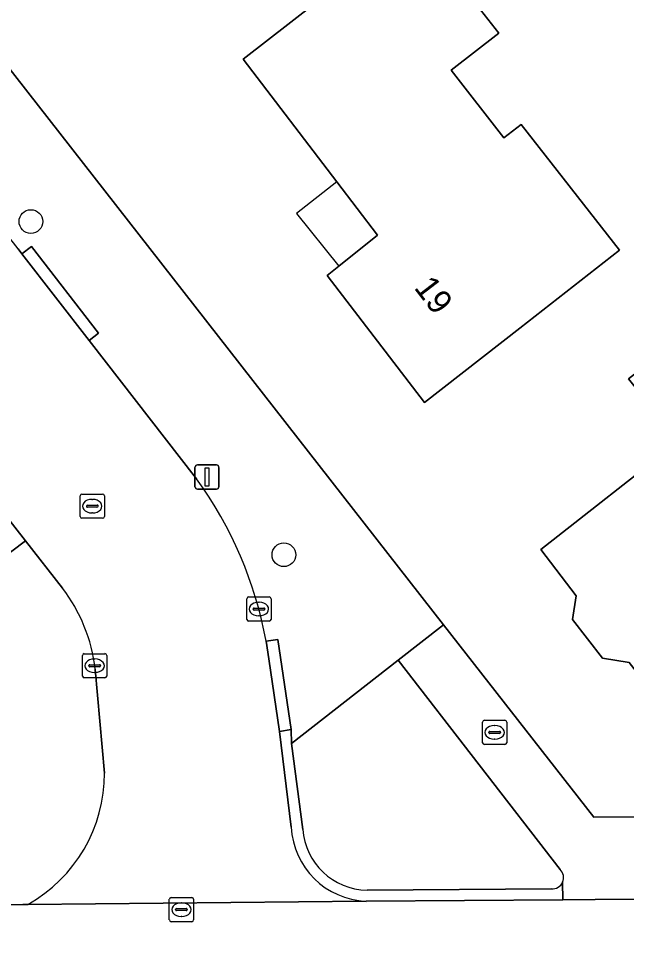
# Model space of a CAD drawing. Extents: x 157320 to 158835, y 386650 to 388491.
# Drawn here: x 158382.61 to 158407.72, y 387599.15 to 387637.46 of the extents above; entities that cross this region are included whole.
import ezdxf

# ---------------------------------------------------------------- set-up
doc = ezdxf.new("R2010")
doc.units = 0
for name, color, linetype in [('IMGEO_Boom', 7, 'Continuous'), ('IMGEO_Brandkraan', 7, 'Continuous'), ('IMGEO_Erf', 7, 'Continuous'), ('IMGEO_Groenvoorziening', 7, 'Continuous'), ('IMGEO_Kolk', 7, 'Continuous'), ('IMGEO_Lichtmast', 7, 'Continuous'), ('IMGEO_Pand', 7, 'Continuous'), ('IMGEO_Pand_nummerreeks', 7, 'Continuous'), ('IMGEO_Pand_overbouw', 7, 'Continuous'), ('IMGEO_Rijbaan_lokaal_gesloten', 7, 'Continuous'), ('IMGEO_Rijbaan_lokaal_open', 7, 'Continuous'), ('IMGEO_Rioolput', 7, 'Continuous'), ('IMGEO_Voetpad_open', 7, 'Continuous')]:
    doc.layers.add(name, color=color, linetype=linetype)

msp = doc.modelspace()

# ---------------------------------------------------------------- linework, layer by layer
at = {"layer": 'IMGEO_Boom'}
for centre in [(158383.119, 387629.071), (158393.568, 387615.297)]:
    msp.add_circle(centre, 0.489, dxfattribs=at)
at = {"layer": 'IMGEO_Brandkraan'}
for p, q in [((158401.772, 387607.527), (158401.772, 387608.379)), ((158401.847, 387608.453), (158402.699, 387608.453)), ((158402.26, 387608.233), (158402.285, 387608.233)), ((158402.773, 387608.379), (158402.773, 387607.527)), ((158402.031, 387607.947), (158402.031, 387607.959)), ((158402.469, 387607.91), (158402.071, 387607.91)), ((158402.074, 387607.996), (158402.472, 387607.996)), ((158402.515, 387607.959), (158402.515, 387607.947)), ((158402.699, 387607.453), (158401.847, 387607.453)), ((158402.283, 387607.673), (158402.258, 387607.673))]:
    msp.add_line(p, q, dxfattribs=at)
for points in [[(158401.772, 387607.527), (158401.772, 387608.379)], [(158401.847, 387608.453), (158402.699, 387608.453)], [(158402.773, 387608.379), (158402.773, 387607.527)], [(158402.699, 387607.453), (158401.847, 387607.453)]]:
    msp.add_lwpolyline(points, dxfattribs=at)
for centre, radius, start, end in [((158401.849, 387608.377), 0.0765, 91.552, 178.448), ((158401.849, 387608.377), 0.0765, 91.552, 178.448), ((158402.697, 387608.377), 0.0765, 1.552, 88.448), ((158402.697, 387608.377), 0.0765, 1.552, 88.448), ((158402.071, 387607.956), 0.0403, 85.8775, 175.7526), ((158402.068, 387607.946), 0.0366, 178.938, 274.7102), ((158402.472, 387607.953), 0.043, 264.8664, 352.4533), ((158402.476, 387607.958), 0.0386, 1.7309, 96.639), ((158401.849, 387607.529), 0.0765, 181.552, 268.448), ((158401.849, 387607.529), 0.0765, 181.552, 268.448), ((158402.697, 387607.529), 0.0765, 271.552, 358.448), ((158402.697, 387607.529), 0.0765, 271.552, 358.448)]:
    msp.add_arc(centre, radius, start, end, dxfattribs=at)
for centre, major_axis, ratio, start_param, end_param in [((158402.259, 387607.953), (-0.387, 0.002), 0.722429, 4.712389, 7.853982), ((158402.284, 387607.953), (-0.39, 0.002), 0.717154, 1.570796, 4.712389)]:
    msp.add_ellipse(centre, major_axis=major_axis, ratio=ratio, start_param=start_param, end_param=end_param, dxfattribs=at)
at = {"layer": 'IMGEO_Erf'}
msp.add_lwpolyline([(158410.914, 387687.808), (158393.458, 387686.522), (158347.37, 387683.007), (158347.562, 387679.856), (158400.164, 387612.4), (158406.364, 387604.45), (158433.352, 387604.648), (158433.346, 387604.526), (158460.027, 387604.748), (158459.89, 387624.979)], dxfattribs=at)
for points in [[(158407.428, 387627.888), (158403.314, 387624.671), (158399.375, 387621.591), (158395.351, 387626.837), (158395.843, 387627.231), (158397.436, 387628.507), (158395.757, 387630.709), (158391.883, 387635.789), (158395.827, 387638.864), (158398.969, 387641.313), (158402.444, 387636.864), (158400.476, 387635.326), (158402.659, 387632.531), (158403.368, 387633.085)], [(158414.14, 387627.494), (158417.832, 387622.75), (158414.59, 387620.228), (158417.974, 387615.879), (158414.953, 387613.524), (158414.81, 387612.513), (158413.248, 387611.295), (158412.228, 387611.4), (158409.223, 387609.052), (158407.827, 387610.839), (158406.726, 387611.029), (158405.491, 387612.624), (158405.634, 387613.603), (158404.183, 387615.521), (158409.863, 387619.983), (158407.807, 387622.566)]]:
    msp.add_lwpolyline(points, close=True, dxfattribs=at)
at = {"layer": 'IMGEO_Groenvoorziening'}
for points in [[(158384.42, 387613.922), (158382.901, 387615.87), (158381.748, 387615.025), (158380.518, 387616.6), (158378.917, 387615.412), (158376.563, 387606.715), (158361.695, 387606.767), (158361.687, 387604.479), (158353.054, 387604.14), (158352.956, 387606.75), (158344.613, 387606.318)], [(158398.284, 387610.934), (158393.888, 387607.493), (158394.346, 387603.946)], [(158404.975, 387602.287), (158398.284, 387610.934)], [(158386.16, 387606.27), (158385.769, 387610.57)], [(158397.002, 387601.428), (158404.621, 387601.487)], [(158353.52, 387600.69), (158382.782, 387600.843), (158382.989, 387600.845)]]:
    msp.add_lwpolyline(points, dxfattribs=at)
for centre, radius, start, end in [((158379.063, 387609.818), 6.748, 6.3939, 37.4504), ((158379.962, 387606.254), 6.198, 299.2357, 0.1504), ((158397.057, 387604.146), 2.719, 184.2211, 268.8345), ((158404.654, 387601.949), 0.466, 336.3418, 46.4879), ((158404.658, 387601.947), 0.462, 265.416, 336.3281)]:
    msp.add_arc(centre, radius, start, end, dxfattribs=at)
at = {"layer": 'IMGEO_Kolk'}
for p, q in [((158392.111, 387613.552), (158392.963, 387613.552)), ((158392.036, 387612.626), (158392.036, 387613.478)), ((158392.524, 387613.332), (158392.549, 387613.332)), ((158393.037, 387613.478), (158393.037, 387612.626)), ((158392.295, 387613.046), (158392.295, 387613.058)), ((158392.733, 387613.009), (158392.335, 387613.009)), ((158392.338, 387613.095), (158392.736, 387613.095)), ((158392.547, 387612.772), (158392.522, 387612.772)), ((158392.779, 387613.058), (158392.779, 387613.046)), ((158392.963, 387612.552), (158392.111, 387612.552)), ((158385.325, 387611.208), (158386.177, 387611.208)), ((158385.25, 387610.282), (158385.25, 387611.134)), ((158385.738, 387610.988), (158385.763, 387610.988)), ((158386.251, 387611.134), (158386.251, 387610.282)), ((158385.509, 387610.702), (158385.509, 387610.714)), ((158385.947, 387610.665), (158385.549, 387610.665)), ((158385.552, 387610.751), (158385.95, 387610.751)), ((158385.993, 387610.714), (158385.993, 387610.702)), ((158386.177, 387610.208), (158385.325, 387610.208)), ((158385.761, 387610.428), (158385.736, 387610.428)), ((158388.836, 387600.203), (158388.836, 387601.055)), ((158388.911, 387601.129), (158389.763, 387601.129)), ((158389.324, 387600.909), (158389.349, 387600.909)), ((158389.837, 387601.055), (158389.837, 387600.203)), ((158389.095, 387600.623), (158389.095, 387600.635)), ((158389.533, 387600.586), (158389.135, 387600.586)), ((158389.138, 387600.672), (158389.536, 387600.672)), ((158389.579, 387600.635), (158389.579, 387600.623)), ((158389.763, 387600.129), (158388.911, 387600.129)), ((158389.347, 387600.349), (158389.322, 387600.349))]:
    msp.add_line(p, q, dxfattribs=at)
for points in [[(158392.111, 387613.552), (158392.963, 387613.552)], [(158392.036, 387612.626), (158392.036, 387613.478)], [(158393.037, 387613.478), (158393.037, 387612.626)], [(158392.963, 387612.552), (158392.111, 387612.552)], [(158385.325, 387611.208), (158386.177, 387611.208)], [(158385.25, 387610.282), (158385.25, 387611.134)], [(158386.251, 387611.134), (158386.251, 387610.282)], [(158386.177, 387610.208), (158385.325, 387610.208)], [(158388.836, 387600.203), (158388.836, 387601.055)], [(158388.911, 387601.129), (158389.763, 387601.129)], [(158389.837, 387601.055), (158389.837, 387600.203)], [(158389.763, 387600.129), (158388.911, 387600.129)]]:
    msp.add_lwpolyline(points, dxfattribs=at)
for centre, radius, start, end in [((158392.113, 387613.476), 0.0765, 91.552, 178.448), ((158392.113, 387613.476), 0.0765, 91.552, 178.448), ((158392.961, 387613.476), 0.0765, 1.552, 88.448), ((158392.961, 387613.476), 0.0765, 1.552, 88.448), ((158392.335, 387613.055), 0.0403, 85.8775, 175.7526), ((158392.332, 387613.045), 0.0366, 178.938, 274.7102), ((158392.736, 387613.052), 0.043, 264.8664, 352.4533), ((158392.74, 387613.057), 0.0386, 1.7309, 96.639), ((158392.113, 387612.628), 0.0765, 181.552, 268.448), ((158392.113, 387612.628), 0.0765, 181.552, 268.448), ((158392.961, 387612.628), 0.0765, 271.552, 358.448), ((158392.961, 387612.628), 0.0765, 271.552, 358.448), ((158385.327, 387611.132), 0.0765, 91.552, 178.448), ((158385.327, 387611.132), 0.0765, 91.552, 178.448), ((158386.175, 387611.132), 0.0765, 1.552, 88.448), ((158386.175, 387611.132), 0.0765, 1.552, 88.448), ((158385.549, 387610.711), 0.0403, 85.8775, 175.7526), ((158385.546, 387610.701), 0.0366, 178.938, 274.7102), ((158385.95, 387610.708), 0.043, 264.8664, 352.4533), ((158385.954, 387610.713), 0.0386, 1.7309, 96.639), ((158385.327, 387610.284), 0.0765, 181.552, 268.448), ((158385.327, 387610.284), 0.0765, 181.552, 268.448), ((158386.175, 387610.284), 0.0765, 271.552, 358.448), ((158386.175, 387610.284), 0.0765, 271.552, 358.448), ((158388.913, 387601.053), 0.0765, 91.552, 178.448), ((158388.913, 387601.053), 0.0765, 91.552, 178.448), ((158389.761, 387601.053), 0.0765, 1.552, 88.448), ((158389.761, 387601.053), 0.0765, 1.552, 88.448), ((158389.135, 387600.632), 0.0403, 85.8775, 175.7526), ((158389.132, 387600.622), 0.0366, 178.938, 274.7102), ((158389.536, 387600.629), 0.043, 264.8664, 352.4533), ((158389.54, 387600.634), 0.0386, 1.7309, 96.639), ((158388.913, 387600.205), 0.0765, 181.552, 268.448), ((158388.913, 387600.205), 0.0765, 181.552, 268.448), ((158389.761, 387600.205), 0.0765, 271.552, 358.448), ((158389.761, 387600.205), 0.0765, 271.552, 358.448)]:
    msp.add_arc(centre, radius, start, end, dxfattribs=at)
for centre, major_axis, ratio, start_param, end_param in [((158392.523, 387613.052), (-0.387, 0.002), 0.722429, 4.712389, 7.853982), ((158392.548, 387613.052), (-0.39, 0.002), 0.717154, 1.570796, 4.712389), ((158385.737, 387610.708), (-0.387, 0.002), 0.722429, 4.712389, 7.853982), ((158385.762, 387610.708), (-0.39, 0.002), 0.717154, 1.570796, 4.712389), ((158389.323, 387600.629), (-0.387, 0.002), 0.722429, 4.712389, 7.853982), ((158389.348, 387600.629), (-0.39, 0.002), 0.717154, 1.570796, 4.712389)]:
    msp.add_ellipse(centre, major_axis=major_axis, ratio=ratio, start_param=start_param, end_param=end_param, dxfattribs=at)
at = {"layer": 'IMGEO_Lichtmast'}
for p, q in [((158389.896, 387618.111), (158389.896, 387618.911)), ((158389.896, 387618.911), (158389.896, 387618.111)), ((158389.996, 387619.011), (158390.786, 387619.011)), ((158390.786, 387619.011), (158389.996, 387619.011)), ((158390.886, 387618.911), (158390.886, 387618.111)), ((158390.886, 387618.111), (158390.886, 387618.911)), ((158390.786, 387618.011), (158389.996, 387618.011)), ((158389.996, 387618.011), (158390.786, 387618.011))]:
    msp.add_line(p, q, dxfattribs=at)
msp.add_lwpolyline([(158390.316, 387618.886), (158390.466, 387618.886), (158390.466, 387618.136), (158390.316, 387618.136), (158390.316, 387618.886)], dxfattribs=at)
for centre, start, end in [((158389.996, 387618.911), 90, 180), ((158389.996, 387618.911), 90, 180), ((158390.786, 387618.911), 0, 90), ((158390.786, 387618.911), 360, 90), ((158389.996, 387618.111), 180, 270), ((158389.996, 387618.111), 180, 270), ((158390.786, 387618.111), 270, 0), ((158390.786, 387618.111), 270, 0)]:
    msp.add_arc(centre, 0.1, start, end, dxfattribs=at)
at = {"layer": 'IMGEO_Pand'}
for points in [[(158403.314, 387624.671), (158407.428, 387627.888), (158403.368, 387633.085), (158402.659, 387632.531), (158400.476, 387635.326), (158402.444, 387636.864), (158398.969, 387641.313), (158395.827, 387638.864), (158391.883, 387635.789), (158395.757, 387630.709), (158397.436, 387628.507), (158395.843, 387627.231), (158395.351, 387626.837), (158399.375, 387621.591)], [(158409.223, 387609.052), (158412.228, 387611.4), (158413.248, 387611.295), (158414.81, 387612.513), (158414.953, 387613.524), (158417.974, 387615.879), (158414.59, 387620.228), (158417.832, 387622.75), (158414.14, 387627.494), (158407.807, 387622.566), (158409.863, 387619.983), (158404.183, 387615.521), (158405.634, 387613.603), (158405.491, 387612.624), (158406.726, 387611.029), (158407.827, 387610.839)]]:
    msp.add_lwpolyline(points, close=True, dxfattribs=at)
at = {"layer": 'IMGEO_Pand_overbouw'}
msp.add_lwpolyline([(158395.757, 387630.709), (158394.089, 387629.399), (158395.843, 387627.231), (158397.436, 387628.507)], close=True, dxfattribs=at)
at = {"layer": 'IMGEO_Rijbaan_lokaal_gesloten'}
msp.add_lwpolyline([(158427.505, 387601.189), (158410.412, 387601.07), (158406.424, 387601.04), (158405.086, 387601.03), (158396.966, 387600.97), (158382.989, 387600.845), (158382.782, 387600.843), (158353.52, 387600.69), (158353.556, 387595.069), (158377.529, 387595.224), (158382.87, 387595.258), (158390.871, 387595.309), (158392.877, 387595.322), (158397.344, 387595.351), (158400.461, 387595.372), (158401.991, 387595.381), (158404.852, 387595.4), (158406.524, 387595.411), (158413.913, 387595.458), (158418.22, 387595.486), (158422.769, 387595.516), (158427.499, 387595.546)], close=True, dxfattribs=at)
at = {"layer": 'IMGEO_Rijbaan_lokaal_open'}
for points in [[(158333.241, 387682.014), (158334.518, 387679.127), (158336.048, 387676.365), (158336.071, 387676.328), (158337.869, 387673.679), (158339.04, 387672.192), (158339.05, 387672.183), (158339.462, 387671.782), (158339.836, 387671.347), (158351.037, 387656.842), (158351.113, 387656.63), (158382.901, 387615.87), (158384.42, 387613.922)], [(158389.961, 387618.432), (158385.521, 387624.158), (158382.742, 387627.741), (158382.587, 387627.94), (158350.842, 387668.62)], [(158393.866, 387604.036), (158393.38, 387607.997), (158392.952, 387610.991), (158392.83, 387611.724)], [(158385.769, 387610.57), (158386.16, 387606.27)], [(158382.989, 387600.845), (158396.966, 387600.97)]]:
    msp.add_lwpolyline(points, dxfattribs=at)
for centre, radius, start, end in [((158376.726, 387608.804), 16.367, 10.2777, 36.0349), ((158379.063, 387609.818), 6.748, 6.3939, 37.4504), ((158379.962, 387606.254), 6.198, 299.2357, 0.1504), ((158397.114, 387604.219), 3.253, 183.2335, 267.3983)]:
    msp.add_arc(centre, radius, start, end, dxfattribs=at)
at = {"layer": 'IMGEO_Rioolput'}
for p, q in [((158385.151, 387616.88), (158385.151, 387617.732)), ((158385.226, 387617.806), (158386.078, 387617.806)), ((158386.152, 387617.732), (158386.152, 387616.88)), ((158385.453, 387617.349), (158385.851, 387617.349)), ((158385.639, 387617.586), (158385.664, 387617.586)), ((158385.41, 387617.3), (158385.41, 387617.312)), ((158385.848, 387617.263), (158385.45, 387617.263)), ((158385.662, 387617.026), (158385.637, 387617.026)), ((158385.894, 387617.312), (158385.894, 387617.3)), ((158386.078, 387616.806), (158385.226, 387616.806))]:
    msp.add_line(p, q, dxfattribs=at)
for points in [[(158385.151, 387616.88), (158385.151, 387617.732)], [(158385.226, 387617.806), (158386.078, 387617.806)], [(158386.152, 387617.732), (158386.152, 387616.88)], [(158386.078, 387616.806), (158385.226, 387616.806)]]:
    msp.add_lwpolyline(points, dxfattribs=at)
for centre, radius, start, end in [((158385.228, 387617.73), 0.0765, 91.552, 178.448), ((158385.228, 387617.73), 0.0765, 91.552, 178.448), ((158386.076, 387617.73), 0.0765, 1.552, 88.448), ((158386.076, 387617.73), 0.0765, 1.552, 88.448), ((158385.45, 387617.309), 0.0403, 85.8775, 175.7526), ((158385.855, 387617.311), 0.0386, 1.7309, 96.639), ((158385.447, 387617.299), 0.0366, 178.938, 274.7102), ((158385.851, 387617.306), 0.043, 264.8664, 352.4533), ((158385.228, 387616.882), 0.0765, 181.552, 268.448), ((158385.228, 387616.882), 0.0765, 181.552, 268.448), ((158386.076, 387616.882), 0.0765, 271.552, 358.448), ((158386.076, 387616.882), 0.0765, 271.552, 358.448)]:
    msp.add_arc(centre, radius, start, end, dxfattribs=at)
for centre, major_axis, ratio, start_param, end_param in [((158385.638, 387617.306), (-0.387, 0.002), 0.722429, 4.712389, 7.853982), ((158385.663, 387617.306), (-0.39, 0.002), 0.717154, 1.570796, 4.712389)]:
    msp.add_ellipse(centre, major_axis=major_axis, ratio=ratio, start_param=start_param, end_param=end_param, dxfattribs=at)
at = {"layer": 'IMGEO_Voetpad_open'}
for points in [[(158392.83, 387611.724), (158393.324, 387611.796), (158393.874, 387608.069), (158393.888, 387607.493), (158398.284, 387610.934), (158400.164, 387612.4), (158347.562, 387679.856), (158347.37, 387683.007), (158347.023, 387687.307), (158346.654, 387692.38)], [(158347.37, 387659.064), (158354.008, 387650.56), (158380.518, 387616.6), (158381.748, 387615.025), (158382.901, 387615.87), (158351.113, 387656.63)], [(158382.587, 387627.94), (158382.742, 387627.741), (158383.137, 387628.047), (158385.916, 387624.464), (158385.521, 387624.158), (158389.961, 387618.432)], [(158495.51, 387605.209), (158485.77, 387605.107), (158478.07, 387605.051), (158470.083, 387604.922), (158467.718, 387604.956), (158462.61, 387604.907), (158460.027, 387604.748), (158433.346, 387604.526), (158433.352, 387604.648), (158406.364, 387604.45), (158400.164, 387612.4), (158398.284, 387610.934), (158404.975, 387602.287)], [(158394.346, 387603.946), (158393.888, 387607.493), (158393.874, 387608.069), (158393.38, 387607.997), (158393.866, 387604.036)], [(158396.966, 387600.97), (158405.086, 387601.03), (158405.081, 387601.762)], [(158405.081, 387601.762), (158405.086, 387601.03), (158406.424, 387601.04), (158410.412, 387601.07)], [(158404.621, 387601.487), (158397.002, 387601.428)]]:
    msp.add_lwpolyline(points, dxfattribs=at)
for points in [[(158382.742, 387627.741), (158385.521, 387624.158), (158385.916, 387624.464), (158383.137, 387628.047)], [(158393.38, 387607.997), (158393.874, 387608.069), (158393.324, 387611.796), (158392.83, 387611.724), (158392.952, 387610.991)]]:
    msp.add_lwpolyline(points, close=True, dxfattribs=at)
for centre, radius, start, end in [((158376.726, 387608.804), 16.367, 10.2777, 36.0349), ((158397.114, 387604.219), 3.253, 183.2335, 267.3983), ((158397.057, 387604.146), 2.719, 184.2211, 268.8345), ((158404.654, 387601.949), 0.466, 336.3418, 46.4879), ((158404.658, 387601.947), 0.462, 265.416, 336.3281)]:
    msp.add_arc(centre, radius, start, end, dxfattribs=at)

# ---------------------------------------------------------------- texts
at = {"layer": 'IMGEO_Pand_nummerreeks'}
msp.add_text('19', height=1, rotation=307.4904, dxfattribs=at).set_placement((158398.915, 387626.331))

doc.saveas('drawing.dxf')
